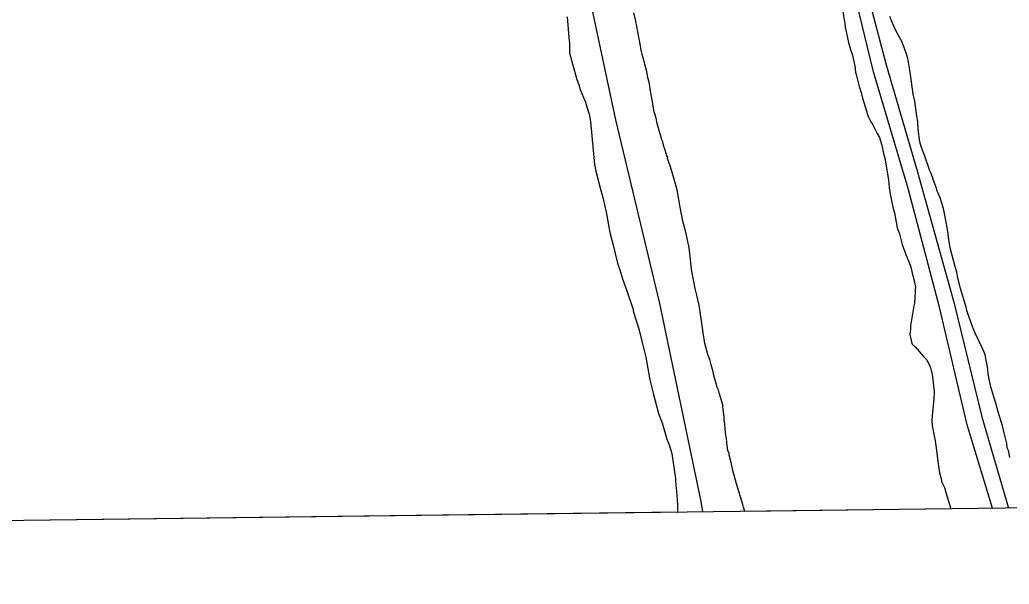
# Model space of a CAD drawing. Extents: x 3715084 to 3753216, y 488173 to 513963.
# Drawn here: x 3726579 to 3727983, y 493591 to 494392 of the extents above; entities that cross this region are included whole.
import ezdxf

# ---------------------------------------------------------------- set-up
doc = ezdxf.new("R2010")
doc.units = 0
for name, color, linetype in [('V-GRID-FRAM', 7, 'Continuous'), ('V-ROAD-CNTR', 7, 'Continuous'), ('V-SITE-VEGE', 7, 'Continuous'), ('V-TOPO-SHOR', 7, 'Continuous')]:
    doc.layers.add(name, color=color, linetype=linetype)

msp = doc.modelspace()

# ---------------------------------------------------------------- linework, layer by layer
at = {"layer": 'V-GRID-FRAM'}
msp.add_lwpolyline([(3719350.3, 493590.7), (3719130.8, 511772.1), (3750813.3, 512168.5), (3751048.6, 493987.2), (3719350.3, 493590.7)], dxfattribs=at)
at = {"layer": 'V-ROAD-CNTR'}
msp.add_lwpolyline([(3726871.4, 496781), (3726904.3, 496584.6), (3726955.1, 496339), (3727024.2, 496066.6), (3727087.3, 495796.6), (3727148.2, 495527.5), (3727208.2, 495257.1), (3727260.7, 495016.4), (3727313.3, 494776), (3727368.5, 494509.6), (3727424.1, 494249.5), (3727486.6, 493988.9), (3727545.1, 493708), (3727547.5, 493693.2)], dxfattribs=at)
at = {"layer": 'V-SITE-VEGE'}
for p, q in [((3727452.6, 494389.7), (3727450, 494401.7)), ((3727746.8, 494403.3), (3727749.4, 494386.4)), ((3727355.3, 494395.7), (3727357.6, 494366.4)), ((3727455.8, 494374.4), (3727452.6, 494389.7)), ((3727816.9, 494386.6), (3727813.2, 494396.4)), ((3727459.5, 494354.8), (3727455.8, 494374.4)), ((3727749.4, 494386.4), (3727749.9, 494381)), ((3727749.9, 494381), (3727752, 494372.8)), ((3727819.6, 494381.6), (3727816.9, 494386.6)), ((3727822.3, 494375.6), (3727819.6, 494381.6)), ((3727830.3, 494360.9), (3727822.3, 494375.6)), ((3727357.6, 494366.4), (3727358.8, 494358.3)), ((3727752, 494372.8), (3727754.6, 494359.2)), ((3727754.6, 494359.2), (3727757.3, 494349.4)), ((3727833, 494353.8), (3727830.3, 494360.9)), ((3727358.8, 494358.3), (3727358.9, 494344.7)), ((3727460, 494351), (3727459.5, 494354.8)), ((3727462.1, 494340.7), (3727460, 494351)), ((3727757.3, 494349.4), (3727759.9, 494342.8)), ((3727837.8, 494340.2), (3727833, 494353.8)), ((3727358.9, 494344.7), (3727368.4, 494308.3)), ((3727463.1, 494337.4), (3727462.1, 494340.7)), ((3727467.4, 494321.6), (3727463.1, 494337.4)), ((3727759.9, 494342.8), (3727763.6, 494326.5)), ((3727839.3, 494334.2), (3727837.8, 494340.2)), ((3727841.4, 494322.8), (3727839.3, 494334.2)), ((3727468.4, 494318.4), (3727467.4, 494321.6)), ((3727470, 494309.1), (3727468.4, 494318.4)), ((3727763.6, 494326.5), (3727764.6, 494317.3)), ((3727764.6, 494317.3), (3727765.7, 494314)), ((3727842.5, 494314.1), (3727841.4, 494322.8)), ((3727368.4, 494308.3), (3727372.3, 494298)), ((3727471.6, 494303.1), (3727470, 494309.1)), ((3727474.2, 494287.9), (3727471.6, 494303.1)), ((3727765.7, 494314), (3727769.9, 494297.1)), ((3727846.6, 494286.3), (3727842.5, 494314.1)), ((3727372.3, 494298), (3727373.4, 494293.7)), ((3727373.4, 494293.7), (3727381.2, 494274.7)), ((3727769.9, 494297.1), (3727772.6, 494288.4)), ((3727381.2, 494274.7), (3727383.9, 494266.6)), ((3727475.7, 494280.3), (3727474.2, 494287.9)), ((3727478.9, 494261.2), (3727475.7, 494280.3)), ((3727772.6, 494288.4), (3727774.2, 494282.4)), ((3727774.2, 494282.4), (3727781.6, 494257.3)), ((3727848.7, 494276), (3727846.6, 494286.3)), ((3727851.8, 494254.8), (3727848.7, 494276)), ((3727383.9, 494266.6), (3727386.7, 494257.9)), ((3727481.5, 494252), (3727478.9, 494261.2)), ((3727386.7, 494257.9), (3727388.4, 494247.1)), ((3727388.4, 494247.1), (3727394.3, 494186.2)), ((3727483.1, 494244.3), (3727481.5, 494252)), ((3727781.6, 494257.3), (3727782.6, 494254.6)), ((3727782.6, 494254.6), (3727786.4, 494247)), ((3727786.4, 494247), (3727788, 494244.3)), ((3727852.8, 494247.2), (3727851.8, 494254.8)), ((3727853.3, 494236.3), (3727852.8, 494247.2)), ((3727486.8, 494231.3), (3727483.1, 494244.3)), ((3727788, 494244.3), (3727793.9, 494233.3)), ((3727793.9, 494233.3), (3727795.5, 494230.1)), ((3727855.9, 494218.3), (3727853.3, 494236.3)), ((3727488.9, 494225.3), (3727486.8, 494231.3)), ((3727489.4, 494222), (3727488.9, 494225.3)), ((3727490.5, 494219.3), (3727489.4, 494222)), ((3727493.2, 494210.6), (3727490.5, 494219.3)), ((3727795.5, 494230.1), (3727798.7, 494224.6)), ((3727798.7, 494224.6), (3727801.9, 494213.7)), ((3727494.2, 494208.4), (3727493.2, 494210.6)), ((3727495.8, 494201.8), (3727494.2, 494208.4)), ((3727801.9, 494213.7), (3727803.5, 494206.1)), ((3727803.5, 494206.1), (3727806.1, 494195.2)), ((3727858, 494210.2), (3727855.9, 494218.3)), ((3727862.8, 494198.2), (3727858, 494210.2)), ((3727496.9, 494198.6), (3727495.8, 494201.8)), ((3727498, 494196.4), (3727496.9, 494198.6)), ((3727497.9, 494194.2), (3727498, 494196.4)), ((3727501.1, 494186), (3727497.9, 494194.2)), ((3727806.1, 494195.2), (3727811.3, 494164.7)), ((3727869.2, 494180.2), (3727862.8, 494198.2)), ((3727394.3, 494186.2), (3727396, 494177)), ((3727396, 494177), (3727403.3, 494149.3)), ((3727503.8, 494176.8), (3727501.1, 494186)), ((3727511.7, 494150.1), (3727503.8, 494176.8)), ((3727869.7, 494178), (3727869.2, 494180.2)), ((3727871.9, 494173.6), (3727869.7, 494178)), ((3727811.3, 494164.7), (3727812.3, 494153.3)), ((3727878.2, 494156.2), (3727871.9, 494173.6)), ((3727403.3, 494149.3), (3727406.1, 494139.6)), ((3727515.9, 494125.6), (3727511.7, 494150.1)), ((3727812.3, 494153.3), (3727813.9, 494144.1)), ((3727878.8, 494154), (3727878.2, 494156.2)), ((3727879.8, 494150.7), (3727878.8, 494154)), ((3727880.4, 494148.6), (3727879.8, 494150.7)), ((3727882, 494145.8), (3727880.4, 494148.6)), ((3727406.1, 494139.6), (3727410.6, 494118.4)), ((3727813.9, 494144.1), (3727818.1, 494123.9)), ((3727884.6, 494138.8), (3727882, 494145.8)), ((3727889.4, 494124), (3727884.6, 494138.8)), ((3727519.6, 494106), (3727515.9, 494125.6)), ((3727818.1, 494123.9), (3727819.7, 494117.9)), ((3727894.1, 494099.6), (3727889.4, 494124)), ((3727410.6, 494118.4), (3727415.7, 494089.6)), ((3727819.7, 494117.9), (3727823.9, 494096.2)), ((3727523.8, 494090.2), (3727519.6, 494106)), ((3727823.9, 494096.2), (3727825.5, 494091.8)), ((3727896.2, 494088.1), (3727894.1, 494099.6)), ((3727415.7, 494089.6), (3727419, 494077.2)), ((3727528.5, 494067.9), (3727523.8, 494090.2)), ((3727825.5, 494091.8), (3727827.1, 494088)), ((3727827.1, 494088), (3727829.2, 494078.2)), ((3727829.2, 494078.2), (3727830.8, 494072.7)), ((3727896.7, 494082.7), (3727896.2, 494088.1)), ((3727898.8, 494068), (3727896.7, 494082.7)), ((3727419, 494077.2), (3727420.2, 494073.9)), ((3727420.2, 494073.9), (3727426.9, 494046.2)), ((3727530.1, 494055.4), (3727528.5, 494067.9)), ((3727830.8, 494072.7), (3727836.1, 494058.6)), ((3727905.7, 494042.9), (3727898.8, 494068)), ((3727530.6, 494052.1), (3727530.1, 494055.4)), ((3727531.1, 494045.6), (3727530.6, 494052.1)), ((3727836.1, 494058.6), (3727843, 494041.1)), ((3727426.9, 494046.2), (3727430.2, 494037)), ((3727430.2, 494037), (3727432.4, 494028.9)), ((3727532.1, 494034.7), (3727531.1, 494045.6)), ((3727843, 494041.1), (3727845.1, 494031.9)), ((3727908.3, 494033.7), (3727905.7, 494042.9)), ((3727432.4, 494028.9), (3727434.1, 494024)), ((3727434.1, 494024), (3727440.2, 494007.2)), ((3727536.8, 494010.2), (3727532.1, 494034.7)), ((3727845.1, 494031.9), (3727848.3, 494019.9)), ((3727909.4, 494027.7), (3727908.3, 494033.7)), ((3727913.6, 494010.3), (3727909.4, 494027.7)), ((3727539.5, 494001), (3727536.8, 494010.2)), ((3727849.9, 494013.9), (3727848.1, 493989.4)), ((3727848.3, 494019.9), (3727848.8, 494016.1)), ((3727848.8, 494016.1), (3727849.9, 494013.9)), ((3727921.5, 493983.6), (3727913.6, 494010.3)), ((3727440.2, 494007.2), (3727448.6, 493981.7)), ((3727542.6, 493986.8), (3727539.5, 494001)), ((3727448.6, 493981.7), (3727449.7, 493976.8)), ((3727546.2, 493964.5), (3727542.6, 493986.8)), ((3727847.5, 493985.6), (3727842.4, 493957.4)), ((3727848.1, 493989.4), (3727847.5, 493985.6)), ((3727922.6, 493979.2), (3727921.5, 493983.6)), ((3727449.7, 493976.8), (3727456.9, 493953)), ((3727927.9, 493964), (3727922.6, 493979.2)), ((3727456.9, 493953), (3727461.4, 493935.6)), ((3727547.3, 493954.7), (3727546.2, 493964.5)), ((3727548.3, 493947.6), (3727547.3, 493954.7)), ((3727842.4, 493953.1), (3727841.8, 493944.9)), ((3727842.4, 493957.4), (3727842.4, 493953.1)), ((3727932.2, 493952.5), (3727927.9, 493964)), ((3727935.4, 493944.9), (3727932.2, 493952.5)), ((3727550.9, 493932.4), (3727548.3, 493947.6)), ((3727841.8, 493944.9), (3727843.9, 493934.6)), ((3727944.5, 493926.3), (3727935.4, 493944.9)), ((3727461.4, 493935.6), (3727467, 493912.8)), ((3727555.1, 493916.6), (3727550.9, 493932.4)), ((3727843.9, 493934.6), (3727844.9, 493931.3)), ((3727844.9, 493931.3), (3727849.3, 493927.5)), ((3727849.3, 493927.5), (3727860.6, 493914.3)), ((3727946.6, 493920.9), (3727944.5, 493926.3)), ((3727467, 493912.8), (3727472.7, 493880.8)), ((3727557.8, 493909.5), (3727555.1, 493916.6)), ((3727860.6, 493914.3), (3727866, 493908.9)), ((3727948.8, 493916), (3727946.6, 493920.9)), ((3727950.8, 493904), (3727948.8, 493916)), ((3727559.9, 493901.9), (3727557.8, 493909.5)), ((3727562.6, 493892.1), (3727559.9, 493901.9)), ((3727866, 493908.9), (3727870.8, 493898)), ((3727870.8, 493898), (3727873.4, 493888.2)), ((3727952.4, 493895.9), (3727950.8, 493904)), ((3727952.9, 493889.3), (3727952.4, 493895.9)), ((3727563.6, 493886.7), (3727562.6, 493892.1)), ((3727565.2, 493880.1), (3727563.6, 493886.7)), ((3727873.4, 493888.2), (3727873.9, 493884.9)), ((3727873.9, 493884.9), (3727876, 493863.7)), ((3727954.5, 493879.5), (3727952.9, 493889.3)), ((3727472.7, 493880.8), (3727477.2, 493861.8)), ((3727567.3, 493874.1), (3727565.2, 493880.1)), ((3727568.4, 493869.8), (3727567.3, 493874.1)), ((3727570, 493865.9), (3727568.4, 493869.8)), ((3727956.6, 493870.8), (3727954.5, 493879.5)), ((3727960.8, 493856.7), (3727956.6, 493870.8)), ((3727477.2, 493861.8), (3727485, 493833.1)), ((3727571, 493862.1), (3727570, 493865.9)), ((3727576.3, 493845.2), (3727571, 493862.1)), ((3727876, 493863.7), (3727875.9, 493853.4)), ((3727963.5, 493847.4), (3727960.8, 493856.7)), ((3727576.3, 493842.5), (3727576.3, 493845.2)), ((3727578.4, 493828.4), (3727576.3, 493842.5)), ((3727875.9, 493853.4), (3727873.5, 493830)), ((3727967.2, 493835.4), (3727963.5, 493847.4)), ((3727485, 493833.1), (3727490, 493819.5)), ((3727578.4, 493822.9), (3727578.4, 493828.4)), ((3727873.5, 493830), (3727872.9, 493822.9)), ((3727973, 493815.3), (3727967.2, 493835.4)), ((3727490, 493819.5), (3727496.7, 493796.7)), ((3727578.9, 493818.1), (3727578.4, 493822.9)), ((3727579.9, 493805), (3727578.9, 493818.1)), ((3727872.9, 493822.9), (3727873.4, 493815.9)), ((3727873.4, 493815.9), (3727876.6, 493799)), ((3727975.7, 493805.5), (3727973, 493815.3)), ((3727581.4, 493797.4), (3727579.9, 493805)), ((3727581.9, 493791.9), (3727581.4, 493797.4)), ((3727876.6, 493799), (3727877.1, 493796.8)), ((3727979.4, 493790.2), (3727975.7, 493805.5)), ((3727496.7, 493796.7), (3727500, 493788.6)), ((3727500, 493788.6), (3727503.9, 493776.1)), ((3727583.5, 493780), (3727581.9, 493791.9)), ((3727877.1, 493796.8), (3727878.7, 493787.6)), ((3727878.7, 493787.6), (3727881.7, 493761.5)), ((3727979.8, 493784.2), (3727979.4, 493790.2)), ((3727981.5, 493780.4), (3727979.8, 493784.2)), ((3727503.9, 493776.1), (3727507.9, 493750.1)), ((3727585.1, 493776.7), (3727583.5, 493780)), ((3727585.1, 493774), (3727585.1, 493776.7)), ((3727588.2, 493763.6), (3727585.1, 493774)), ((3727983.6, 493770.6), (3727981.5, 493780.4)), ((3727590.3, 493752.2), (3727588.2, 493763.6)), ((3727881.7, 493761.5), (3727883.8, 493748.9)), ((3727507.9, 493750.1), (3727509.1, 493740.9)), ((3727595.6, 493733.1), (3727590.3, 493752.2)), ((3727883.8, 493748.9), (3727886.4, 493738.6)), ((3727509.1, 493740.9), (3727509.1, 493737.6)), ((3727509.1, 493737.6), (3727509.7, 493731.6)), ((3727509.7, 493731.6), (3727510.3, 493722.4)), ((3727604.7, 493703.7), (3727595.6, 493733.1)), ((3727886.4, 493738.6), (3727886.4, 493736.4)), ((3727886.4, 493736.4), (3727888.6, 493732.6)), ((3727888.6, 493732.6), (3727890.7, 493727.7)), ((3727890.7, 493727.7), (3727893.4, 493719.5)), ((3727510.3, 493722.4), (3727511.4, 493711)), ((3727893.4, 493719.5), (3727900, 493697.6)), ((3727511.4, 493711), (3727512.1, 493702.3)), ((3727512.1, 493702.3), (3727512.1, 493693.1)), ((3727605.7, 493699.9), (3727604.7, 493703.7)), ((3727607.7, 493694), (3727605.7, 493699.9)), ((3727512.2, 493692.8), (3725833.2, 493671.8)), ((3727512.1, 493693.1), (3727512.2, 493692.8)), ((3727900, 493697.6), (3727607.7, 493694))]:
    msp.add_line(p, q, dxfattribs=at)
at = {"layer": 'V-TOPO-SHOR'}
for points in [[(3727368.4, 495922.3), (3727427.7, 495701.8), (3727493.7, 495454.2), (3727555.5, 495245.2), (3727615.3, 495018.1), (3727692.2, 494748.1), (3727760.8, 494507.3), (3727808, 494327.5), (3727852.3, 494177.3), (3727903.9, 493990.8), (3727943.9, 493828.3), (3727981.9, 493698.7)], [(3727958.8, 493698.4), (3727923.2, 493816.9), (3727883.7, 493984), (3727839.4, 494152.4), (3727790.3, 494318), (3727745.8, 494501.2)]]:
    msp.add_lwpolyline(points, dxfattribs=at)

doc.saveas('drawing.dxf')
